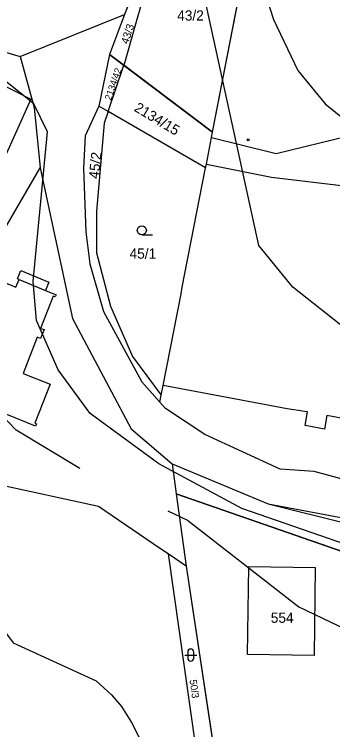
# Model space of a CAD drawing. Extents: x -555860 to -552701, y -1187050 to -1182291.
# Drawn here: x -554197.6 to -554144.7, y -1184462.7 to -1184343.9 of the extents above; entities that cross this region are included whole.
import ezdxf

# ---------------------------------------------------------------- set-up
doc = ezdxf.new("R2010")
doc.units = 0
for name, color, linetype in [('CYKLISTI_stav', 7, 'Continuous'), ('LEG_2b', 7, 'Continuous'), ('Level 25', 7, 'Continuous'), ('Level 32', 7, 'Continuous'), ('Level 40', 7, 'Continuous'), ('Level 41', 7, 'Continuous'), ('navrh_BV', 7, 'Continuous')]:
    doc.layers.add(name, color=color, linetype=linetype)

msp = doc.modelspace()

# ---------------------------------------------------------------- linework, layer by layer
at = {"layer": 'CYKLISTI_stav'}
msp.add_line((-554196.77, -1184387.98), (-554192.43, -1184389.78), dxfattribs=at)
at = {"layer": 'Level 25'}
for p, q in [((-554176.41, -1184380.54), (-554174.66, -1184380.54)), ((-554169.29, -1184450.31), (-554167.29, -1184450.31)), ((-554168.79, -1184449.81), (-554168.79, -1184450.81)), ((-554167.79, -1184450.81), (-554167.79, -1184449.81))]:
    msp.add_line(p, q, dxfattribs=at)
for centre, radius in [((-554158.73, -1184364.77), 0.175), ((-554176.41, -1184379.79), 0.75)]:
    msp.add_circle(centre, radius, dxfattribs=at)
for centre, start, end in [((-554168.29, -1184449.81), 0, 180), ((-554168.29, -1184450.81), 180, 359.9879)]:
    msp.add_arc(centre, 0.5, start, end, dxfattribs=at)
at = {"layer": 'Level 32'}
for points in [[(-554179.3, -1184343.94), (-554181.77, -1184350.57), (-554164.66, -1184363.51), (-554160.88, -1184344.18), (-554159.45, -1184336.82), (-554157.37, -1184326.12), (-554171.45, -1184324.41), (-554179.3, -1184343.94)], [(-553920.04, -1184513.36), (-553928.26, -1184531.89), (-553928.84, -1184533.21), (-553929.16, -1184533.92), (-553932.52, -1184538.98), (-553943.3, -1184534.51), (-553983.73, -1184527.21), (-553985.89, -1184526.77), (-554027.42, -1184518.38), (-554034.15, -1184514.33), (-554043.73, -1184498.74), (-554065.08, -1184480.67), (-554078.37, -1184459.39), (-554096.79, -1184449.95), (-554101.44, -1184447.55), (-554170.7, -1184423.54), (-554169.02, -1184435.57), (-554163.2, -1184474.11), (-554166.16, -1184474.74), (-554167.45, -1184475.01), (-554171.95, -1184475.96)]]:
    msp.add_lwpolyline(points, dxfattribs=at)
at = {"layer": 'Level 40'}
msp.add_lwpolyline([(-554239.66, -1184428.46), (-554229.8, -1184433.21), (-554212.65, -1184438.39), (-554205.05, -1184441.18), (-554201.05, -1184443.98), (-554197.78, -1184448.26), (-554184, -1184454.6), (-554181.43, -1184456.89), (-554179.78, -1184458.87), (-554178.13, -1184461.51), (-554175.05, -1184467.59), (-554173.39, -1184473.83)], dxfattribs=at)
at = {"layer": 'Level 41'}
for points in [[(-554143.41, -1184395.46), (-554151.31, -1184389.25), (-554156.95, -1184382.33), (-554166.34, -1184339.47), (-554171.93, -1184328.4), (-554175.07, -1184325.93), (-554184.93, -1184323.69), (-554192.32, -1184331.98), (-554196.58, -1184331.98), (-554200.16, -1184331.76), (-554205.77, -1184328.84), (-554227.79, -1184312.2), (-554252.07, -1184297.52), (-554266.04, -1184287.64), (-554269.56, -1184283.13), (-554270.97, -1184277.34), (-554271.4, -1184271.13), (-554274.08, -1184256.46), (-554277.17, -1184249.99)], [(-554163.17, -1184273.62), (-554157.33, -1184274.78), (-554158.71, -1184300.65), (-554159.21, -1184316.57), (-554158.65, -1184327.86), (-554157.23, -1184336.33), (-554154.55, -1184344.8), (-554150.46, -1184353.26), (-554145.95, -1184358.77), (-554136.21, -1184366.67)], [(-554186.73, -1184419.36), (-554197.31, -1184412.96), (-554201.26, -1184408.86), (-554204.65, -1184404.35), (-554206.91, -1184397.57), (-554208.04, -1184390.8), (-554208.18, -1184384.03), (-554206.91, -1184372.74), (-554206.91, -1184365.96), (-554208.18, -1184359.19), (-554213.39, -1184352.48), (-554222.35, -1184348.68), (-554228.54, -1184346.4), (-554239.97, -1184341.21), (-554245.88, -1184335.3), (-554244.56, -1184332.11), (-554253.19, -1184325.14), (-554264.92, -1184320.91), (-554271.88, -1184316.64), (-554274.73, -1184313.42)], [(-554047.25, -1184465.44), (-554051.49, -1184451.9), (-554057.29, -1184440.46), (-554061.91, -1184435.69), (-554066.05, -1184434.12), (-554075.2, -1184435.12), (-554085, -1184441.16), (-554087.25, -1184445.76), (-554110.65, -1184441.15), (-554133.84, -1184434.94), (-554159.8, -1184426), (-554173.61, -1184418.56), (-554184.97, -1184410.21), (-554190.31, -1184402.93), (-554193.93, -1184394.75), (-554194.49, -1184388.26), (-554192.09, -1184363.42), (-554194.35, -1184358.76), (-554201.67, -1184353), (-554219.43, -1184343.93)], [(-554172.1, -1184426.34), (-554168.81, -1184427.91), (-554150.32, -1184442.31), (-554137.34, -1184448.52), (-554128.73, -1184450.92), (-554124.02, -1184451.9), (-554119.7, -1184451.9), (-554099.53, -1184447.82), (-554095.22, -1184447.64)]]:
    msp.add_lwpolyline(points, dxfattribs=at)
at = {"layer": 'navrh_BV'}
for p, q in [((-554171.45, -1184324.41), (-554179.3, -1184343.94)), ((-554171.45, -1184324.41), (-554177.7, -1184346.33)), ((-554164.66, -1184363.51), (-554157.37, -1184326.12)), ((-554240.5, -1184337.9), (-554196.63, -1184350.95)), ((-554196.63, -1184350.95), (-554179.3, -1184343.94)), ((-554179.3, -1184343.94), (-554181.77, -1184350.57)), ((-554177.7, -1184346.33), (-554179.17, -1184351.64)), ((-554209.45, -1184350.62), (-554194.84, -1184358.02)), ((-554196.63, -1184350.95), (-554194.3, -1184359.38)), ((-554181.77, -1184350.57), (-554183.56, -1184359.16)), ((-554179.41, -1184352.36), (-554181.77, -1184350.57)), ((-554179.17, -1184351.64), (-554179.41, -1184352.36)), ((-554182, -1184360.06), (-554179.41, -1184352.36)), ((-554164.66, -1184363.51), (-554179.41, -1184352.36)), ((-554194.84, -1184358.02), (-554204.57, -1184379.55)), ((-554194.3, -1184359.38), (-554193.31, -1184369.41)), ((-554183.56, -1184359.16), (-554185.81, -1184364.09)), ((-554182, -1184360.06), (-554183.56, -1184359.16)), ((-554182, -1184360.06), (-554182.65, -1184362.01)), ((-554165.81, -1184369.4), (-554182, -1184360.06)), ((-554182.65, -1184362.01), (-554183.95, -1184376.62)), ((-554154.08, -1184367.02), (-554131.77, -1184361.55)), ((-554164.83, -1184364.4), (-554164.66, -1184363.51)), ((-554185.81, -1184364.09), (-554186.11, -1184369.46)), ((-554165.69, -1184368.82), (-554164.83, -1184364.4)), ((-554164.83, -1184364.4), (-554154.08, -1184367.02)), ((-554203.54, -1184386.81), (-554193.31, -1184369.41)), ((-554193.31, -1184369.41), (-554187.91, -1184394.45)), ((-554186.11, -1184369.46), (-554185.73, -1184380.04)), ((-554169.68, -1184389.23), (-554165.81, -1184369.4)), ((-554165.81, -1184369.4), (-554165.69, -1184368.82)), ((-554165.69, -1184368.82), (-554154.86, -1184370.95)), ((-554154.86, -1184370.95), (-554105.22, -1184376.92)), ((-554183.95, -1184376.62), (-554183.95, -1184383.55)), ((-554185.73, -1184380.04), (-554185.05, -1184385.34)), ((-554183.95, -1184383.55), (-554181.61, -1184392.36)), ((-554185.05, -1184385.34), (-554182.77, -1184393.26)), ((-554202.87, -1184386.97), (-554197.34, -1184389.2)), ((-554197.1, -1184387.84), (-554196.53, -1184386.45)), ((-554196.53, -1184386.45), (-554191.85, -1184388.4)), ((-554197.34, -1184389.2), (-554196.77, -1184387.98)), ((-554196.77, -1184387.98), (-554197.1, -1184387.84)), ((-554191.85, -1184388.4), (-554192.43, -1184389.78)), ((-554169.9, -1184390.36), (-554169.68, -1184389.23)), ((-554191.14, -1184390.71), (-554193.23, -1184396.1)), ((-554192.43, -1184389.78), (-554190.67, -1184390.52)), ((-554190.81, -1184390.85), (-554191.14, -1184390.71)), ((-554190.67, -1184390.52), (-554190.81, -1184390.85)), ((-554172.87, -1184405.57), (-554169.9, -1184390.36)), ((-554182.77, -1184393.26), (-554176.39, -1184404.94)), ((-554181.61, -1184392.36), (-554177.95, -1184400.74)), ((-554187.91, -1184394.45), (-554178.19, -1184412.75)), ((-554192.65, -1184396.28), (-554193.25, -1184397.75)), ((-554193.23, -1184396.1), (-554192.65, -1184396.28)), ((-554193.78, -1184397.54), (-554196.13, -1184403.58)), ((-554193.25, -1184397.75), (-554193.78, -1184397.54)), ((-554177.95, -1184400.74), (-554173.17, -1184407.14)), ((-554196.13, -1184403.58), (-554191.66, -1184405.31)), ((-554176.39, -1184404.94), (-554173.4, -1184408.3)), ((-554191.66, -1184405.31), (-554194.21, -1184411.83)), ((-554173.17, -1184407.14), (-554172.87, -1184405.57)), ((-554152.25, -1184409.42), (-554172.87, -1184405.57)), ((-554173.4, -1184408.3), (-554173.17, -1184407.14)), ((-554173.4, -1184408.3), (-554172.46, -1184409.37)), ((-554194.06, -1184412.28), (-554203.03, -1184408.75)), ((-554165.93, -1184413.67), (-554172.46, -1184409.37)), ((-554149.3, -1184409.85), (-554152.25, -1184409.42)), ((-554148.86, -1184409.94), (-554149.3, -1184409.85)), ((-554149.29, -1184412.21), (-554148.86, -1184409.94)), ((-554145.65, -1184410.55), (-554146.08, -1184412.82)), ((-554105.06, -1184418.34), (-554145.65, -1184410.55)), ((-554194.21, -1184411.83), (-554193.93, -1184411.94)), ((-554193.93, -1184411.94), (-554194.06, -1184412.28)), ((-554146.08, -1184412.82), (-554149.29, -1184412.21)), ((-554178.19, -1184412.75), (-554171.39, -1184418.57)), ((-554153.41, -1184419.46), (-554165.93, -1184413.67)), ((-554183.59, -1184425.65), (-554227.11, -1184416.25)), ((-554171.39, -1184418.57), (-554170.7, -1184423.54)), ((-554171.39, -1184418.57), (-554155.4, -1184425.21)), ((-554147.78, -1184419.82), (-554153.41, -1184419.46)), ((-554136.64, -1184422.86), (-554147.78, -1184419.82)), ((-554170.7, -1184423.54), (-554169.02, -1184435.57)), ((-554170.7, -1184423.54), (-554101.44, -1184447.55)), ((-554155.4, -1184425.21), (-554075.6, -1184440.19)), ((-554155.4, -1184425.21), (-554109.47, -1184436.7)), ((-554173.45, -1184432.57), (-554183.59, -1184425.65)), ((-554172.04, -1184433.52), (-554173.45, -1184432.57)), ((-554169.02, -1184435.57), (-554172.04, -1184433.52)), ((-554172.04, -1184433.52), (-554166.16, -1184474.74)), ((-554169.02, -1184435.57), (-554163.2, -1184474.11)), ((-554158.84, -1184450.21), (-554158.65, -1184435.58)), ((-554158.65, -1184435.58), (-554147.62, -1184435.76)), ((-554147.62, -1184435.76), (-554147.79, -1184450.36)), ((-554147.79, -1184450.36), (-554158.84, -1184450.21))]:
    msp.add_line(p, q, dxfattribs=at)

# ---------------------------------------------------------------- texts
at = {"layer": 'LEG_2b'}
for s, p in [('43/2', (-554170.53, -1184344.96)), ('45/1', (-554178.45, -1184384.5)), ('554', (-554154.98, -1184444.96))]:
    msp.add_text(s, height=1.7, dxfattribs=at).set_placement(p)
for s, height, rotation, p in [('43/3', 1.288, 72, (-554178.69, -1184348.96)), ('2134/42', 1.139, 71, (-554181.54, -1184358.29)), ('2134/15', 1.7, 329, (-554177.83, -1184359.88)), ('45/2', 1.7, 84, (-554183.56, -1184371.29)), ('50/3', 1.2, 278, (-554168.49, -1184454.45))]:
    msp.add_text(s, height=height, rotation=rotation, dxfattribs=at).set_placement(p)

doc.saveas('drawing.dxf')
